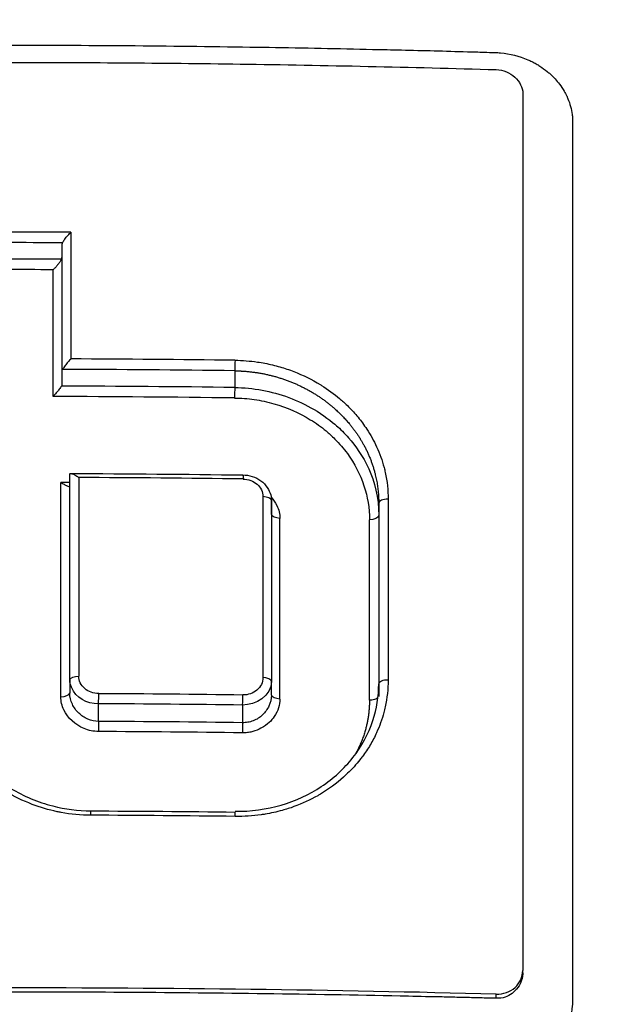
# Model space of a CAD drawing. Header units: millimetres. Extents: x 0 to 4378, y 0 to 2397.
# Tile 257 of 322: x 2251 to 2258, y 1888 to 1899. Entities that reach past the tile are written whole.
import ezdxf

# ---------------------------------------------------------------- set-up
doc = ezdxf.new("R2010")
doc.units = ezdxf.units.MM
doc.header["$LTSCALE"] = 0.2

# ---------------------------------------------------------------- blocks, each defined once
blk = doc.blocks.new('A$Ccbb9c741')
for p, q in [((0.654, 1396.332), (0.654, 1394.899)), ((0.654, 1394.899), (0.654, 1394.752)), ((2.608, 1394.904), (2.608, 1394.715)), ((0.742, 1391.407), (0.743, 1393.736)), ((0.742, 1391.407), (0.743, 1393.602)), ((3.022, 1393.435), (3.022, 1391.391)), ((3.022, 1393.281), (3.022, 1393.435)), ((3.022, 1393.435), (3.022, 1393.281)), ((4.235, 1393.406), (4.235, 1391.362)), ((4.235, 1393.406), (4.235, 1393.406)), ((3.022, 1393.281), (3.022, 1393.281)), ((3.022, 1393.281), (3.022, 1391.391)), ((4.235, 1393.266), (4.235, 1391.221)), ((0.742, 1391.407), (0.742, 1391.259)), ((3.022, 1391.235), (3.022, 1391.391)), ((4.235, 1391.362), (4.235, 1391.362)), ((1.068, 1390.938), (1.068, 1391.138)), ((2.696, 1391.123), (2.696, 1390.923)), ((5.863, 1388.093), (5.863, 1388.121)), ((5.563, 1387.806), (5.563, 1387.853))]:
    blk.add_line(p, q)
for centre, major_axis, ratio, start_param, end_param in [((0, 1369.906), (71.394, -0.001), 0.372125, 1.56023, 1.581294), ((0.764, 1355.595), (0.002, -82.256), 0.00011, 4.192306, 4.212277), ((0, 1369.701), (71.374, -0.001), 0.37342, 1.56159, 1.579944), ((0.77, 1396.359), (0.115, 0.037), 0.50408, 2.674082, 2.969241), ((0, 1369.515), (71.379, -0.001), 0.373395, 1.561722, 1.579812), ((0, 1369.309), (71.367, -0.001), 0.374672, 1.563054, 1.57848), ((0.547, 1355.624), (-0.003, -81.802), 0.000065, 2.067617, 2.087671), ((-0.009, 1367.45), (74.104, -0.001), 0.372312, 1.535455, 1.56049), ((-0.008, 1367.276), (74.054, -0.001), 0.373311, 1.535473, 1.561775), ((-0.008, 1367.087), (74, -0.001), 0.373584, 1.535452, 1.561947), ((-0.007, 1366.912), (73.954, -0.001), 0.374581, 1.53547, 1.563228), ((-0.008, 1365.555), (75.713, -0.001), 0.371713, 1.535012, 1.559553), ((0.851, 1355.955), (-0.002, 81.489), 0.000095, 1.089253, 1.120097), ((0.636, 1355.948), (0.003, 81.109), 0.000059, 5.162219, 5.195712), ((-0.007, 1365.447), (75.149, -0.001), 0.375192, 1.560833, 1.562175), ((2.945, 1356.052), (0.005, -81.126), 0.000243, 4.232855, 4.26109), ((4.335, 1393.406), (-0.1, 0), 0.46206, 4.655761, 6.283195), ((4.363, 1356.135), (0.005, -80.762), 0.000269, 4.232064, 4.260427), ((3.098, 1356.066), (-0.007, -80.673), 0.000235, 2.021281, 2.049611), ((4.109, 1356.125), (-0.006, -80.412), 0.000255, 2.021837, 2.050262), ((4.335, 1391.362), (-0.1, 0), 0.436724, 4.657056, 6.283195), ((1.068, 1391.2), (0.0005, 0.0787), 0.008613, 3.794049, 5.426652), ((-0.006, 1362.106), (78.262, -0.001), 0.372443, 1.536242, 1.557068), ((-0.006, 1361.942), (-78.239, 0.001), 0.373196, 4.677852, 4.698668), ((2.696, 1391.187), (-0.0012, -0.0789), 0.02157, 0.634828, 2.264638), ((1.068, 1390.874), (-0.0005, -0.0789), 0.00857, 3.771827, 5.397793), ((-0.006, 1361.74), (-78.138, 0.001), 0.37371, 4.67781, 4.698653), ((-0.006, 1361.576), (-78.115, 0.001), 0.374455, 4.677827, 4.698659), ((-0.004, 1360.315), (-79.462, 0.001), 0.372056, 4.679464, 4.699995), ((5.563, 1388.129), (-0.297, 0.047), 0.914365, 1.715348, 3.286145)]:
    blk.add_ellipse(centre, major_axis=major_axis, ratio=ratio, start_param=start_param, end_param=end_param)
for points, knots in [([(3.067, 1409.386), (3.505, 1409.336), (3.941, 1409.276), (4.374, 1409.208), (4.856, 1409.131), (5.334, 1409.043), (5.81, 1408.944), (6.287, 1408.846), (6.761, 1408.736), (7.232, 1408.617), (7.704, 1408.497), (8.173, 1408.368), (8.639, 1408.228), (9.57, 1407.95), (10.488, 1407.631), (11.394, 1407.273), (12.144, 1406.976), (12.885, 1406.652), (13.617, 1406.301), (13.763, 1406.23), (13.909, 1406.159), (14.054, 1406.087), (14.926, 1405.652), (15.776, 1405.182), (16.601, 1404.678), (17.43, 1404.172), (18.235, 1403.631), (19.015, 1403.056), (19.795, 1402.482), (20.549, 1401.873), (21.276, 1401.231), (21.713, 1400.845), (22.139, 1400.448), (22.556, 1400.039), (22.832, 1399.768), (23.102, 1399.492), (23.366, 1399.213), (24.036, 1398.506), (24.669, 1397.773), (25.267, 1397.015), (25.868, 1396.253), (26.433, 1395.465), (26.961, 1394.652), (27.489, 1393.839), (27.98, 1393.001), (28.433, 1392.139), (28.584, 1391.852), (28.73, 1391.562), (28.873, 1391.269), (29.59, 1389.794), (30.182, 1388.281), (30.653, 1386.736), (30.94, 1385.798), (31.182, 1384.846), (31.379, 1383.883), (31.428, 1383.642), (31.474, 1383.4), (31.518, 1383.158), (31.529, 1383.097), (31.539, 1383.037), (31.55, 1382.976), (31.561, 1382.915), (31.571, 1382.854), (31.581, 1382.794), (31.602, 1382.672), (31.622, 1382.551), (31.641, 1382.429), (31.66, 1382.307), (31.679, 1382.185), (31.697, 1382.063), (31.714, 1381.94), (31.732, 1381.818), (31.748, 1381.696), (31.765, 1381.573), (31.781, 1381.45), (31.796, 1381.327), (31.812, 1381.205), (31.826, 1381.082), (31.839, 1380.958)], [0, 0, 0, 0, 0.0296065, 0.0296065, 0.0296065, 0.0625552, 0.0625552, 0.0625552, 0.0956223, 0.0956223, 0.0956223, 0.1287583, 0.1287583, 0.1287583, 0.1950345, 0.1950345, 0.1950345, 0.25, 0.25, 0.25, 0.2609996, 0.2609996, 0.2609996, 0.3271356, 0.3271356, 0.3271356, 0.3936018, 0.3936018, 0.3936018, 0.4600955, 0.4600955, 0.4600955, 0.5, 0.5, 0.5, 0.5264171, 0.5264171, 0.5264171, 0.593228, 0.593228, 0.593228, 0.6604161, 0.6604161, 0.6604161, 0.7276097, 0.7276097, 0.7276097, 0.75, 0.75, 0.75, 0.8628411, 0.8628411, 0.8628411, 0.9313886, 0.9313886, 0.9313886, 0.9485533, 0.9485533, 0.9485533, 0.9528443, 0.9528443, 0.9528443, 0.957135, 0.957135, 0.957135, 0.9657149, 0.9657149, 0.9657149, 0.9742923, 0.9742923, 0.9742923, 0.9828662, 0.9828662, 0.9828662, 0.9914358, 0.9914358, 0.9914358, 0.999992, 0.999992, 0.999992, 0.999992]), ([(3.067, 1406.609), (4.126, 1406.496), (5.172, 1406.326), (7.244, 1405.872), (8.265, 1405.588), (9.932, 1405.026), (10.592, 1404.777), (11.611, 1404.348), (11.978, 1404.185), (15.251, 1402.645), (17.895, 1400.804), (20.291, 1398.433), (20.433, 1398.289), (20.871, 1397.835), (21.175, 1397.507), (21.75, 1396.851), (22.029, 1396.516), (22.564, 1395.844), (22.824, 1395.5), (23.331, 1394.795), (23.576, 1394.437), (24.29, 1393.334), (24.73, 1392.573), (25.53, 1391.018), (25.889, 1390.224), (26.36, 1389.026), (26.504, 1388.633), (27.199, 1386.578), (27.591, 1384.869), (27.854, 1382.695), (27.895, 1382.264), (27.955, 1381.401), (27.974, 1380.966), (27.989, 1380.097), (27.986, 1379.666), (27.958, 1378.822), (27.934, 1378.407), (27.885, 1377.799), (27.867, 1377.603), (27.807, 1377.03), (27.758, 1376.648), (27.651, 1375.93), (27.593, 1375.592), (27.294, 1374.027), (26.967, 1372.81), (26.236, 1370.719), (25.874, 1369.841), (24.852, 1367.698), (24.133, 1366.457), (22.908, 1364.689), (22.475, 1364.115), (21.564, 1363.004), (21.084, 1362.463), (20.582, 1361.944)], [0.000005, 0.000005, 0.000005, 0.000005, 0.319511, 0.319511, 0.639479, 0.639479, 0.852403, 0.852403, 0.973891, 0.973891, 1.947625, 1.947625, 2.010365, 2.010365, 2.139691, 2.139691, 2.265575, 2.265575, 2.393345, 2.393345, 2.521559, 2.521559, 2.781941, 2.781941, 3.041001, 3.041001, 3.166048, 3.166048, 3.692233, 3.692233, 3.821507, 3.821507, 3.951206, 3.951206, 4.07808, 4.07808, 4.201324, 4.201324, 4.258471, 4.258471, 4.368502, 4.368502, 4.468635, 4.468635, 4.831764, 4.831764, 5.102761, 5.102761, 5.508805, 5.508805, 5.711646, 5.711646, 5.914059, 5.914059, 5.914059, 5.914059]), ([(20.254, 1362.248), (21.316, 1363.438), (22.924, 1365.434), (25.326, 1370.501), (26.033, 1372.806), (26.63, 1376.742), (26.71, 1378.329), (26.475, 1383.52), (25.525, 1386.691), (22.805, 1392.301), (20.784, 1394.963), (16.051, 1399.193), (13.47, 1400.815), (9.424, 1402.515), (8.146, 1402.947), (5.708, 1403.584), (4.554, 1403.811), (2.295, 1404.114), (1.147, 1404.201), (0.009, 1404.202)], [-5.847616, -5.847616, -5.847616, -5.847616, -5.038817, -5.038817, -4.426364, -4.426364, -4.019655, -4.019655, -3.083823, -3.083823, -2.043533, -2.043533, -1.111663, -1.111663, -0.700523, -0.700523, -0.341482, -0.341482, 0, 0, 0, 0]), ([(0.003, 1398.588), (0.918, 1398.588), (1.875, 1398.58), (2.779, 1398.566), (2.851, 1398.565), (2.923, 1398.564), (2.996, 1398.563), (3.383, 1398.557), (3.783, 1398.549), (4.166, 1398.54), (4.275, 1398.538), (4.383, 1398.535), (4.491, 1398.533), (4.737, 1398.527), (4.983, 1398.521), (5.238, 1398.513), (5.299, 1398.512), (5.362, 1398.51), (5.424, 1398.508), (5.466, 1398.506), (5.509, 1398.506), (5.552, 1398.504), (5.572, 1398.503), (5.591, 1398.502), (5.611, 1398.501), (5.72, 1398.491), (5.824, 1398.464), (5.919, 1398.423), (5.935, 1398.416), (5.951, 1398.409), (5.967, 1398.401)], [0, 0, 0, 0, 0.0625, 0.0625, 0.0625, 0.0674467, 0.0674467, 0.0674467, 0.09375, 0.09375, 0.09375, 0.1011986, 0.1011986, 0.1011986, 0.1181477, 0.1181477, 0.1181477, 0.1222453, 0.1222453, 0.1222453, 0.125, 0.125, 0.125, 0.1262746, 0.1262746, 0.1262746, 0.133446, 0.133446, 0.133446, 0.1346715, 0.1346715, 0.1346715, 0.1346715]), ([(-5.558, 1398.311), (-4.594, 1398.339), (-3.629, 1398.36), (-1.773, 1398.386), (-0.887, 1398.393), (0.893, 1398.393), (1.779, 1398.386), (3.634, 1398.36), (4.6, 1398.339), (5.564, 1398.311)], [-1.113248, -1.113248, -1.113248, -1.113248, -0.82321, -0.82321, -0.556619, -0.556619, -0.289996, -0.289996, 0, 0, 0, 0]), ([(5.967, 1398.401), (5.967, 1398.401), (5.967, 1398.401), (5.967, 1398.401), (5.983, 1398.393), (5.998, 1398.385), (6.013, 1398.376), (6.028, 1398.368), (6.043, 1398.359), (6.057, 1398.35), (6.086, 1398.331), (6.113, 1398.311), (6.14, 1398.29), (6.151, 1398.281), (6.162, 1398.271), (6.172, 1398.262), (6.211, 1398.227), (6.247, 1398.188), (6.278, 1398.147), (6.298, 1398.121), (6.315, 1398.094), (6.331, 1398.067), (6.342, 1398.049), (6.352, 1398.031), (6.36, 1398.012), (6.365, 1398.003), (6.369, 1397.993), (6.373, 1397.982), (6.397, 1397.927), (6.414, 1397.859), (6.421, 1397.804), (6.423, 1397.79), (6.425, 1397.777), (6.425, 1397.765)], [0.13467149, 0.13467149, 0.13467149, 0.13467149, 0.13467577, 0.13467577, 0.13467577, 0.13590742, 0.13590742, 0.13590742, 0.13713858, 0.13713858, 0.13713858, 0.13959007, 0.13959007, 0.13959007, 0.140625, 0.140625, 0.140625, 0.14441188, 0.14441188, 0.14441188, 0.14682819, 0.14682819, 0.14682819, 0.1484375, 0.1484375, 0.1484375, 0.1492622, 0.1492622, 0.1492622, 0.15366753, 0.15366753, 0.15366753, 0.15478892, 0.15478892, 0.15478892, 0.15478892]), ([(5.564, 1398.311), (5.643, 1398.308), (5.718, 1398.275), (5.773, 1398.225), (5.828, 1398.175), (5.863, 1398.11), (5.864, 1398.042)], [0, 0, 0, 0, 0.500515, 0.500515, 0.500515, 1, 1, 1, 1]), ([(5.864, 1398.042), (5.864, 1396.448), (5.864, 1394.826), (5.864, 1391.517), (5.864, 1389.833), (5.863, 1388.121)], [-1.119708, -1.119708, -1.119708, -1.119708, -0.559623, -0.559623, -0.000001, -0.000001, -0.000001, -0.000001]), ([(5.864, 1398.016), (5.864, 1398.003), (5.863, 1397.989), (5.863, 1397.976), (5.864, 1397.934), (5.864, 1397.893), (5.864, 1397.851)], [0, 0, 0, 0, 0.00409668, 0.00409668, 0.00409668, 0.01709551, 0.01709551, 0.01709551, 0.01709551]), ([(6.425, 1397.765), (6.426, 1397.749), (6.426, 1397.735), (6.427, 1397.724), (6.427, 1397.7), (6.426, 1397.664), (6.426, 1397.623), (6.427, 1397.565), (6.426, 1397.497), (6.427, 1397.441), (6.427, 1397.438), (6.427, 1397.434), (6.427, 1397.431), (6.427, 1397.334), (6.427, 1397.233), (6.427, 1397.137), (6.427, 1397.117), (6.427, 1397.097), (6.427, 1397.077), (6.427, 1396.901), (6.427, 1396.71), (6.427, 1396.547), (6.427, 1396.245), (6.427, 1395.933), (6.427, 1395.609), (6.427, 1395.54), (6.427, 1395.472), (6.427, 1395.403), (6.427, 1395.204), (6.427, 1395), (6.427, 1394.793), (6.427, 1394.586), (6.427, 1394.336), (6.427, 1394.158), (6.427, 1394.067), (6.427, 1393.976), (6.427, 1393.883), (6.427, 1393.479), (6.427, 1393.059), (6.427, 1392.62), (6.427, 1392.369), (6.427, 1392.112), (6.427, 1391.85), (6.427, 1391.678), (6.427, 1391.504), (6.427, 1391.328), (6.427, 1391.08), (6.427, 1390.828), (6.427, 1390.57), (6.427, 1390.391), (6.427, 1390.209), (6.427, 1390.024), (6.427, 1389.982), (6.427, 1389.94), (6.427, 1389.898), (6.427, 1389.67), (6.427, 1389.41), (6.427, 1389.204), (6.427, 1389.042), (6.427, 1388.876), (6.427, 1388.71), (6.427, 1388.49), (6.427, 1388.268), (6.427, 1388.048), (6.427, 1388.01), (6.427, 1387.972), (6.427, 1387.934), (6.427, 1387.917), (6.427, 1387.9), (6.427, 1387.882), (6.427, 1387.855), (6.427, 1387.827), (6.427, 1387.799), (6.427, 1387.772), (6.426, 1387.744), (6.423, 1387.717), (6.413, 1387.623), (6.386, 1387.531), (6.341, 1387.446), (6.334, 1387.432), (6.326, 1387.418), (6.318, 1387.404)], [0.1547889, 0.1547889, 0.1547889, 0.1547889, 0.15625, 0.15625, 0.15625, 0.1593979, 0.1593979, 0.1593979, 0.1637965, 0.1637965, 0.1637965, 0.1640625, 0.1640625, 0.1640625, 0.171875, 0.171875, 0.171875, 0.1734917, 0.1734917, 0.1734917, 0.1875, 0.1875, 0.1875, 0.213324, 0.213324, 0.213324, 0.21875, 0.21875, 0.21875, 0.234375, 0.234375, 0.234375, 0.25, 0.25, 0.25, 0.2579257, 0.2579257, 0.2579257, 0.2926672, 0.2926672, 0.2926672, 0.3125, 0.3125, 0.3125, 0.3255033, 0.3255033, 0.3255033, 0.34375, 0.34375, 0.34375, 0.3564771, 0.3564771, 0.3564771, 0.359375, 0.359375, 0.359375, 0.375, 0.375, 0.375, 0.3873006, 0.3873006, 0.3873006, 0.40346, 0.40346, 0.40346, 0.40625, 0.40625, 0.40625, 0.4075224, 0.4075224, 0.4075224, 0.409563, 0.409563, 0.409563, 0.4116065, 0.4116065, 0.4116065, 0.4185939, 0.4185939, 0.4185939, 0.4197379, 0.4197379, 0.4197379, 0.4197379]), ([(0.659, 1396.352), (0.662, 1396.356), (0.665, 1396.361), (0.672, 1396.372), (0.676, 1396.378), (0.689, 1396.397), (0.7, 1396.411), (0.723, 1396.44), (0.736, 1396.454), (0.751, 1396.468), (0.753, 1396.47), (0.755, 1396.472)], [0.00001438, 0.00001438, 0.00001438, 0.00001438, 0.00209057, 0.00209057, 0.00440395, 0.00440395, 0.00926791, 0.00926791, 0.01440403, 0.01440403, 0.01517686, 0.01517686, 0.01517686, 0.01517686]), ([(0.648, 1396.167), (0.645, 1396.16), (0.64, 1396.151), (0.627, 1396.132), (0.619, 1396.121), (0.603, 1396.101), (0.595, 1396.091), (0.578, 1396.071), (0.569, 1396.062), (0.558, 1396.051), (0.555, 1396.049), (0.553, 1396.047)], [-0.0153351, -0.0153351, -0.0153351, -0.0153351, -0.0116949, -0.0116949, -0.00777763, -0.00777763, -0.00389685, -0.00389685, 0, 0, 0.00096779, 0.00096779, 0.00096779, 0.00096779]), ([(0.648, 1396.167), (0.65, 1396.17), (0.652, 1396.174), (0.653, 1396.18), (0.654, 1396.184), (0.654, 1396.187)], [0.000112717, 0.000112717, 0.000112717, 0.000112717, 0.001637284, 0.001637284, 0.003009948, 0.003009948, 0.003009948, 0.003009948]), ([(0.755, 1395.038), (0.753, 1395.036), (0.751, 1395.035), (0.737, 1395.02), (0.724, 1395.007), (0.702, 1394.979), (0.691, 1394.966), (0.677, 1394.946), (0.673, 1394.94), (0.666, 1394.929), (0.663, 1394.925), (0.66, 1394.92)], [-0.01576575, -0.01576575, -0.01576575, -0.01576575, -0.0149023, -0.0149023, -0.00948324, -0.00948324, -0.00441114, -0.00441114, -0.00209553, -0.00209553, -0.00007679, -0.00007679, -0.00007679, -0.00007679]), ([(2.61, 1395.023), (2.694, 1395.022), (2.779, 1395.015), (2.863, 1395.003), (2.892, 1394.999), (2.92, 1394.994), (2.949, 1394.989), (3.006, 1394.978), (3.062, 1394.964), (3.118, 1394.948), (3.171, 1394.933), (3.223, 1394.915), (3.274, 1394.896), (3.379, 1394.855), (3.48, 1394.806), (3.574, 1394.748), (3.579, 1394.745), (3.584, 1394.742), (3.589, 1394.739), (3.661, 1394.694), (3.729, 1394.643), (3.793, 1394.589), (3.808, 1394.577), (3.822, 1394.564), (3.836, 1394.551), (3.876, 1394.515), (3.913, 1394.478), (3.949, 1394.439), (3.985, 1394.399), (4.02, 1394.357), (4.051, 1394.314), (4.068, 1394.291), (4.084, 1394.268), (4.099, 1394.245), (4.142, 1394.181), (4.179, 1394.113), (4.211, 1394.044), (4.245, 1393.968), (4.274, 1393.89), (4.295, 1393.811), (4.3, 1393.792), (4.304, 1393.773), (4.309, 1393.753), (4.33, 1393.654), (4.341, 1393.553), (4.341, 1393.452)], [0, 0, 0, 0, 0.093194, 0.093194, 0.093194, 0.125, 0.125, 0.125, 0.189042, 0.189042, 0.189042, 0.25, 0.25, 0.25, 0.375001, 0.375001, 0.375001, 0.38152, 0.38152, 0.38152, 0.477845, 0.477845, 0.477845, 0.5, 0.5, 0.5, 0.56152, 0.56152, 0.56152, 0.625001, 0.625001, 0.625001, 0.658058, 0.658058, 0.658058, 0.75, 0.75, 0.75, 0.850773, 0.850773, 0.850773, 0.875, 0.875, 0.875, 1, 1, 1, 1]), ([(0.654, 1394.899), (0.654, 1394.902), (0.655, 1394.906), (0.657, 1394.913), (0.658, 1394.916), (0.66, 1394.92)], [0.000001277, 0.000001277, 0.000001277, 0.000001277, 0.001472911, 0.001472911, 0.003117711, 0.003117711, 0.003117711, 0.003117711]), ([(0.648, 1394.731), (0.646, 1394.728), (0.644, 1394.725), (0.635, 1394.711), (0.626, 1394.699), (0.607, 1394.675), (0.598, 1394.664), (0.579, 1394.642), (0.569, 1394.631), (0.558, 1394.618), (0.555, 1394.615), (0.553, 1394.613)], [-0.01552143, -0.01552143, -0.01552143, -0.01552143, -0.01394941, -0.01394941, -0.00870943, -0.00870943, -0.00449248, -0.00449248, 0, 0, 0.00105534, 0.00105534, 0.00105534, 0.00105534]), ([(0.654, 1394.752), (0.654, 1394.749), (0.653, 1394.746), (0.651, 1394.738), (0.65, 1394.735), (0.648, 1394.731)], [-0.003257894, -0.003257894, -0.003257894, -0.003257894, -0.001782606, -0.001782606, -0.000132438, -0.000132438, -0.000132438, -0.000132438]), ([(2.608, 1394.715), (2.814, 1394.712), (3.02, 1394.674), (3.218, 1394.602), (3.317, 1394.565), (3.412, 1394.52), (3.503, 1394.467), (3.594, 1394.414), (3.715, 1394.321), (3.758, 1394.283), (3.799, 1394.246), (3.846, 1394.201), (3.894, 1394.144), (4.045, 1393.971), (4.236, 1393.681), (4.235, 1393.266)], [0, 0, 0, 0, 0.25, 0.25, 0.25, 0.375, 0.375, 0.375, 0.499999, 0.499999, 0.499999, 0.622409, 0.622409, 0.622409, 1, 1, 1, 1]), ([(2.605, 1394.596), (2.68, 1394.595), (2.754, 1394.59), (2.827, 1394.579), (2.902, 1394.568), (2.977, 1394.553), (3.05, 1394.532), (3.196, 1394.491), (3.335, 1394.429), (3.461, 1394.351), (3.524, 1394.313), (3.584, 1394.27), (3.64, 1394.223), (3.655, 1394.21), (3.67, 1394.197), (3.684, 1394.184), (3.703, 1394.167), (3.722, 1394.149), (3.74, 1394.131), (3.791, 1394.08), (3.838, 1394.025), (3.88, 1393.968), (3.962, 1393.855), (4.026, 1393.732), (4.068, 1393.604), (4.109, 1393.479), (4.13, 1393.349), (4.13, 1393.22)], [0, 0, 0, 0, 0.092784, 0.092784, 0.092784, 0.188108, 0.188108, 0.188108, 0.379065, 0.379065, 0.379065, 0.474246, 0.474246, 0.474246, 0.499999, 0.499999, 0.499999, 0.53411, 0.53411, 0.53411, 0.629504, 0.629504, 0.629504, 0.817472, 0.817472, 0.817472, 1, 1, 1, 1]), ([(0.743, 1393.736), (0.743, 1393.737), (0.743, 1393.738), (0.745, 1393.741), (0.748, 1393.742), (0.76, 1393.742), (0.771, 1393.739), (0.792, 1393.73), (0.802, 1393.725), (0.824, 1393.711), (0.834, 1393.704), (0.844, 1393.696)], [0, 0, 0, 0, 0.00105443, 0.00105443, 0.00390422, 0.00390422, 0.00841748, 0.00841748, 0.01167124, 0.01167124, 0.01536804, 0.01536804, 0.01536804, 0.01536804]), ([(2.699, 1393.726), (2.734, 1393.726), (2.77, 1393.72), (2.839, 1393.698), (2.872, 1393.681), (2.931, 1393.638), (2.956, 1393.612), (2.992, 1393.557), (3.006, 1393.529), (3.019, 1393.478), (3.022, 1393.457), (3.022, 1393.436)], [0, 0, 0, 0, 0.01064538, 0.01064538, 0.02174237, 0.02174237, 0.03262263, 0.03262263, 0.04239873, 0.04239873, 0.04929596, 0.04929596, 0.04929596, 0.04929596]), ([(0.642, 1393.642), (0.642, 1393.642), (0.642, 1393.641), (0.651, 1393.636), (0.663, 1393.628), (0.688, 1393.614), (0.698, 1393.609), (0.718, 1393.6), (0.727, 1393.597), (0.738, 1393.596), (0.741, 1393.597), (0.742, 1393.6), (0.743, 1393.601), (0.743, 1393.602)], [-0.00010774, -0.00010774, -0.00010774, -0.00010774, 0, 0, 0.00301016, 0.00301016, 0.00518551, 0.00518551, 0.0079686, 0.0079686, 0.01017461, 0.01017461, 0.01088966, 0.01088966, 0.01088966, 0.01088966]), ([(2.701, 1393.68), (2.73, 1393.68), (2.759, 1393.674), (2.787, 1393.664), (2.814, 1393.654), (2.838, 1393.64), (2.859, 1393.621), (2.88, 1393.603), (2.897, 1393.581), (2.908, 1393.557), (2.92, 1393.533), (2.926, 1393.507), (2.926, 1393.481)], [0, 0, 0, 0, 0.25, 0.25, 0.25, 0.5, 0.5, 0.5, 0.75, 0.75, 0.75, 1, 1, 1, 1]), ([(3.019, 1393.475), (3.045, 1393.446), (3.066, 1393.414), (3.083, 1393.38), (3.106, 1393.334), (3.118, 1393.284), (3.118, 1393.234)], [0.5649698, 0.5649698, 0.5649698, 0.5649698, 0.7500002, 0.7500002, 0.7500002, 1, 1, 1, 1]), ([(-0.649, 1391.408), (-0.649, 1391.253), (-0.62, 1391.096), (-0.511, 1390.796), (-0.427, 1390.648), (-0.212, 1390.387), (-0.075, 1390.271), (0.22, 1390.092), (0.382, 1390.025), (0.689, 1389.946), (0.835, 1389.927), (0.98, 1389.927)], [0, 0, 0, 0, 0.051913, 0.051913, 0.1058776, 0.1058776, 0.1607481, 0.1607481, 0.2128247, 0.2128247, 0.2563593, 0.2563593, 0.2563593, 0.2563593]), ([(1.068, 1391.138), (0.925, 1391.138), (0.814, 1391.203), (0.76, 1391.324), (0.75, 1391.349), (0.742, 1391.376), (0.742, 1391.407)], [0, 0, 0, 0, 0.83185, 0.83185, 0.83185, 1, 1, 1, 1]), ([(1.069, 1391.252), (1.04, 1391.252), (1.011, 1391.257), (0.983, 1391.267), (0.956, 1391.277), (0.931, 1391.291), (0.911, 1391.31), (0.89, 1391.328), (0.873, 1391.35), (0.861, 1391.374), (0.85, 1391.399), (0.844, 1391.425), (0.844, 1391.451)], [0, 0, 0, 0, 0.25, 0.25, 0.25, 0.5, 0.5, 0.5, 0.75, 0.75, 0.75, 1, 1, 1, 1]), ([(2.61, 1389.921), (2.787, 1389.919), (2.966, 1389.943), (3.295, 1390.04), (3.45, 1390.111), (3.722, 1390.292), (3.844, 1390.404), (4.042, 1390.655), (4.119, 1390.798), (4.213, 1391.081), (4.235, 1391.222), (4.235, 1391.362)], [0, 0, 0, 0, 0.0531011, 0.0531011, 0.1044938, 0.1044938, 0.1561913, 0.1561913, 0.2088782, 0.2088782, 0.2563926, 0.2563926, 0.2563926, 0.2563926]), ([(4.341, 1391.406), (4.341, 1391.304), (4.33, 1391.202), (4.308, 1391.102), (4.304, 1391.081), (4.299, 1391.06), (4.293, 1391.04), (4.272, 1390.961), (4.244, 1390.884), (4.21, 1390.81), (4.189, 1390.763), (4.165, 1390.718), (4.139, 1390.673), (4.112, 1390.628), (4.083, 1390.584), (4.051, 1390.542), (4.042, 1390.529), (4.032, 1390.517), (4.023, 1390.505), (3.98, 1390.451), (3.933, 1390.399), (3.883, 1390.351), (3.867, 1390.336), (3.852, 1390.322), (3.836, 1390.307), (3.756, 1390.236), (3.669, 1390.171), (3.575, 1390.115), (3.565, 1390.109), (3.555, 1390.104), (3.545, 1390.098), (3.459, 1390.05), (3.369, 1390.008), (3.276, 1389.974), (3.232, 1389.958), (3.188, 1389.944), (3.144, 1389.932), (3.08, 1389.914), (3.016, 1389.899), (2.951, 1389.889), (2.936, 1389.886), (2.921, 1389.884), (2.906, 1389.882), (2.809, 1389.868), (2.711, 1389.862), (2.612, 1389.863)], [0, 0, 0, 0, 0.124961, 0.124961, 0.124961, 0.151074, 0.151074, 0.151074, 0.25, 0.25, 0.25, 0.31207, 0.31207, 0.31207, 0.375, 0.375, 0.375, 0.39351, 0.39351, 0.39351, 0.475398, 0.475398, 0.475398, 0.5, 0.5, 0.5, 0.625, 0.625, 0.625, 0.638241, 0.638241, 0.638241, 0.75, 0.75, 0.75, 0.801734, 0.801734, 0.801734, 0.874941, 0.874941, 0.874941, 0.891604, 0.891604, 0.891604, 1, 1, 1, 1]), ([(2.925, 1391.434), (2.926, 1391.408), (2.92, 1391.381), (2.897, 1391.332), (2.879, 1391.311), (2.837, 1391.275), (2.812, 1391.26), (2.757, 1391.241), (2.728, 1391.237), (2.698, 1391.237)], [0, 0, 0, 0, 0.24981, 0.24981, 0.50014, 0.50014, 0.749753, 0.749753, 1, 1, 1, 1]), ([(1.068, 1390.938), (1.026, 1390.938), (0.984, 1390.947), (0.946, 1390.963), (0.927, 1390.972), (0.908, 1390.982), (0.891, 1390.994), (0.874, 1391.005), (0.858, 1391.018), (0.843, 1391.033), (0.828, 1391.047), (0.815, 1391.063), (0.803, 1391.079), (0.791, 1391.096), (0.78, 1391.115), (0.771, 1391.133), (0.753, 1391.173), (0.742, 1391.216), (0.742, 1391.259)], [0, 0, 0, 0, 0.2413198, 0.2413198, 0.2413198, 0.3647656, 0.3647656, 0.3647656, 0.4869088, 0.4869088, 0.4869088, 0.6096655, 0.6096655, 0.6096655, 0.7367009, 0.7367009, 0.7367009, 1, 1, 1, 1]), ([(1.067, 1390.824), (1.039, 1390.824), (1.011, 1390.827), (0.984, 1390.832), (0.957, 1390.838), (0.93, 1390.846), (0.904, 1390.857), (0.803, 1390.899), (0.72, 1390.976), (0.675, 1391.068), (0.664, 1391.091), (0.655, 1391.115), (0.65, 1391.14), (0.644, 1391.165), (0.642, 1391.19), (0.642, 1391.216)], [0, 0, 0, 0, 0.126998, 0.126998, 0.126998, 0.252712, 0.252712, 0.252712, 0.750906, 0.750906, 0.750906, 0.875453, 0.875453, 0.875453, 1, 1, 1, 1]), ([(3.118, 1391.191), (3.118, 1391.158), (3.113, 1391.125), (3.103, 1391.091), (3.092, 1391.058), (3.076, 1391.025), (3.053, 1390.992), (3.022, 1390.948), (2.984, 1390.904), (2.903, 1390.861), (2.878, 1390.847), (2.849, 1390.833), (2.8, 1390.82), (2.785, 1390.817), (2.768, 1390.814), (2.75, 1390.812), (2.732, 1390.81), (2.714, 1390.809), (2.694, 1390.809)], [0, 0, 0, 0, 0.250449, 0.250449, 0.250449, 0.500937, 0.500937, 0.500937, 0.833417, 0.833417, 0.833417, 0.938154, 0.938154, 0.938154, 0.969077, 0.969077, 0.969077, 1, 1, 1, 1]), ([(3.022, 1391.235), (3.022, 1391.192), (3.011, 1391.15), (2.994, 1391.112), (2.985, 1391.093), (2.974, 1391.075), (2.962, 1391.059), (2.95, 1391.042), (2.936, 1391.026), (2.921, 1391.012), (2.906, 1390.998), (2.89, 1390.985), (2.872, 1390.973), (2.855, 1390.962), (2.836, 1390.953), (2.817, 1390.945), (2.797, 1390.937), (2.777, 1390.932), (2.756, 1390.928), (2.737, 1390.924), (2.716, 1390.923), (2.696, 1390.923)], [0, 0, 0, 0, 0.2595321, 0.2595321, 0.2595321, 0.3859234, 0.3859234, 0.3859234, 0.5119346, 0.5119346, 0.5119346, 0.6373843, 0.6373843, 0.6373843, 0.7606928, 0.7606928, 0.7606928, 0.883548, 0.883548, 0.883548, 1, 1, 1, 1]), ([(0.598, 1389.917), (0.502, 1389.937), (0.408, 1389.965), (0.317, 1390), (0.213, 1390.04), (0.112, 1390.089), (0.018, 1390.146), (-0.077, 1390.204), (-0.164, 1390.27), (-0.244, 1390.343), (-0.324, 1390.416), (-0.397, 1390.496), (-0.459, 1390.581), (-0.489, 1390.622), (-0.517, 1390.664), (-0.542, 1390.707)], [0.1417191, 0.1417191, 0.1417191, 0.1417191, 0.2500001, 0.2500001, 0.2500001, 0.3750004, 0.3750004, 0.3750004, 0.5000001, 0.5000001, 0.5000001, 0.6250007, 0.6250007, 0.6250007, 0.6844931, 0.6844931, 0.6844931, 0.6844931]), ([(0.981, 1389.877), (0.868, 1389.877), (0.754, 1389.887), (0.643, 1389.908), (0.628, 1389.911), (0.613, 1389.914), (0.598, 1389.917)], [0, 0, 0, 0, 0.1250001, 0.1250001, 0.1250001, 0.1417191, 0.1417191, 0.1417191, 0.1417191]), ([(5.863, 1388.093), (5.863, 1388.079), (5.862, 1388.066), (5.86, 1388.052), (5.856, 1388.024), (5.846, 1387.995), (5.832, 1387.969), (5.818, 1387.94), (5.799, 1387.914), (5.775, 1387.89), (5.755, 1387.87), (5.732, 1387.852), (5.706, 1387.838), (5.678, 1387.823), (5.648, 1387.813), (5.617, 1387.808), (5.601, 1387.806), (5.586, 1387.806), (5.57, 1387.806), (5.568, 1387.806), (5.566, 1387.806), (5.563, 1387.806)], [0.0000012, 0.0000012, 0.0000012, 0.0000012, 0.092344, 0.092344, 0.092344, 0.2910681, 0.2910681, 0.2910681, 0.5020529, 0.5020529, 0.5020529, 0.6885164, 0.6885164, 0.6885164, 0.8872406, 0.8872406, 0.8872406, 0.9866026, 0.9866026, 0.9866026, 1, 1, 1, 1]), ([(5.563, 1387.853), (3.714, 1387.901), (1.862, 1387.924), (-1.85, 1387.925), (-3.705, 1387.901), (-5.558, 1387.854)], [0, 0, 0, 0, 0.4995825, 0.4995825, 0.9999999, 0.9999999, 0.9999999, 0.9999999]), ([(5.563, 1387.806), (5.55, 1387.806), (5.536, 1387.806), (5.522, 1387.807), (5.459, 1387.808), (5.396, 1387.81), (5.332, 1387.812), (5.269, 1387.813), (5.206, 1387.815), (5.142, 1387.816), (5.079, 1387.818), (5.016, 1387.819), (4.952, 1387.821), (4.825, 1387.823), (4.699, 1387.826), (4.572, 1387.829), (4.065, 1387.84), (3.557, 1387.848), (3.05, 1387.856), (2.542, 1387.863), (2.034, 1387.868), (1.526, 1387.872), (1.019, 1387.875), (0.511, 1387.877), (0.003, 1387.877), (0.003, 1387.877), (0.002, 1387.877), (0.002, 1387.877)], [0.0000001, 0.0000001, 0.0000001, 0.0000001, 0.0037017, 0.0037017, 0.0037017, 0.0208155, 0.0208155, 0.0208155, 0.0379293, 0.0379293, 0.0379293, 0.0550431, 0.0550431, 0.0550431, 0.0892707, 0.0892707, 0.0892707, 0.226181, 0.226181, 0.226181, 0.3630914, 0.3630914, 0.3630914, 0.5000017, 0.5000017, 0.5000017, 0.500027, 0.500027, 0.500027, 0.500027])]:
    blk.add_open_spline(points, degree=3, knots=knots)
for points in [[(2.61, 1395.023), (2.61, 1394.987), (2.609, 1394.932), (2.608, 1394.904)], [(2.608, 1394.715), (2.606, 1394.687), (2.605, 1394.632), (2.605, 1394.596)], [(0.752, 1393.742), (1.401, 1393.74), (2.05, 1393.734), (2.699, 1393.726)], [(2.699, 1393.726), (2.7, 1393.726), (2.701, 1393.709), (2.701, 1393.68)], [(3.022, 1393.435), (3.022, 1393.456), (2.972, 1393.48), (2.926, 1393.481)], [(3.022, 1393.436), (3.022, 1393.436), (3.022, 1393.435), (3.022, 1393.435)], [(3.118, 1393.234), (3.072, 1393.236), (3.022, 1393.259), (3.022, 1393.281)], [(4.235, 1393.266), (4.235, 1393.244), (4.178, 1393.219), (4.13, 1393.22)], [(0.742, 1391.407), (0.742, 1391.428), (0.796, 1391.451), (0.844, 1391.451)], [(3.022, 1391.391), (3.022, 1391.227), (2.844, 1391.122), (2.696, 1391.123)], [(3.022, 1391.391), (3.022, 1391.411), (2.972, 1391.433), (2.925, 1391.434)], [(0.642, 1391.216), (0.689, 1391.216), (0.742, 1391.239), (0.742, 1391.259)], [(3.118, 1391.191), (3.072, 1391.193), (3.022, 1391.215), (3.022, 1391.235)], [(4.226, 1391.205), (4.208, 1391.19), (4.167, 1391.177), (4.13, 1391.177)], [(2.696, 1390.923), (2.695, 1390.896), (2.694, 1390.844), (2.694, 1390.809)], [(0.981, 1389.877), (0.981, 1389.907), (0.981, 1389.926), (0.98, 1389.927)], [(0.98, 1389.927), (0.98, 1389.927), (0.98, 1389.927), (0.98, 1389.927)], [(0.98, 1389.926), (1.524, 1389.924), (2.067, 1389.919), (2.61, 1389.913)], [(2.61, 1389.912), (2.61, 1389.912), (2.61, 1389.913), (2.61, 1389.913)], [(2.612, 1389.863), (2.612, 1389.892), (2.611, 1389.91), (2.61, 1389.912)]]:
    blk.add_open_spline(points, degree=3)
for points, weights, knots in [([(2.608, 1394.904), (2.688, 1394.903), (2.85, 1394.89), (3.17, 1394.82), (3.469, 1394.684), (3.717, 1394.499), (3.879, 1394.34), (4.061, 1394.102), (4.202, 1393.784), (4.235, 1393.521), (4.235, 1393.406)], [1.00000000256, 1.00000000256, 1.00000000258, 1.00000000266, 1.00000000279, 1.00000000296, 1.0000000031, 1.00000000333, 1.00000000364, 1.0000000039, 1.00000000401], [0, 0, 0, 0, 0.0931933, 0.1890416, 0.3815195, 0.4778447, 0.5615195, 0.6580573, 0.8507729, 0.9999925, 0.9999925, 0.9999925, 0.9999925]), ([(4.13, 1391.177), (4.13, 1391.008), (4.096, 1390.84), (4.01, 1390.642), (3.99, 1390.601), (3.967, 1390.562)], [1, 0.999999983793, 0.999999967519, 0.999999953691, 0.999999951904, 0.999999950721], [0, 0, 0, 0, 0.2346353, 0.2346353, 0.2966265, 0.2966265, 0.2966265, 0.2966265])]:
    blk.add_rational_spline(points, weights, degree=3, knots=knots)

msp = doc.modelspace()

# ---------------------------------------------------------------- block references
msp.add_blockref('A$Ccbb9c741', (2251.163, 499.915))

doc.saveas('drawing.dxf')
